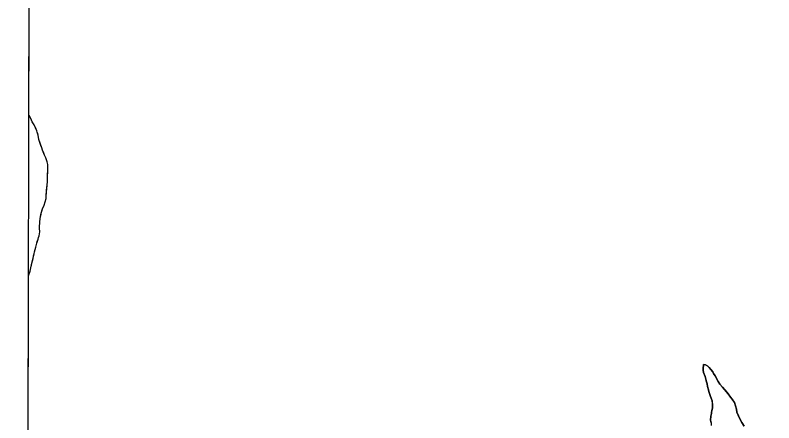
# Model space of a CAD drawing. Extents: x 3172231 to 3210228, y 940198 to 965780.
# Drawn here: x 3176487 to 3177782, y 953310 to 954006 of the extents above; entities that cross this region are included whole.
import ezdxf

# ---------------------------------------------------------------- set-up
doc = ezdxf.new("R2010")
doc.units = 0
for name, color, linetype in [('V-GRID-FRAM', 7, 'Continuous'), ('V-SITE-VEGE', 7, 'Continuous'), ('V-TOPO-SHOR', 7, 'Continuous')]:
    doc.layers.add(name, color=color, linetype=linetype)

msp = doc.modelspace()

# ---------------------------------------------------------------- linework, layer by layer
at = {"layer": 'V-GRID-FRAM'}
msp.add_lwpolyline([(3176539.592, 963919.479), (3207827.662, 963842.116), (3207790.623, 945652.442), (3176486.679, 945729.845), (3176539.592, 963919.479)], dxfattribs=at)
at = {"layer": 'V-SITE-VEGE'}
for p, q in [((3176510.26, 953836.074), (3176513.875, 955078.981)), ((3176510.832, 953834.977), (3176510.26, 953836.074)), ((3176514.313, 953827.123), (3176510.832, 953834.977)), ((3176515.884, 953823.907), (3176514.313, 953827.123)), ((3176518.862, 953818.904), (3176515.884, 953823.907)), ((3176523.566, 953808.906), (3176518.862, 953818.904)), ((3176524.43, 953806.233), (3176523.566, 953808.906)), ((3176525.807, 953801.242), (3176524.43, 953806.233)), ((3176526.984, 953794.121), (3176525.807, 953801.242)), ((3176532.008, 953779.855), (3176526.984, 953794.121)), ((3176533.57, 953775.929), (3176532.008, 953779.855)), ((3176536.866, 953767.012), (3176533.57, 953775.929)), ((3176538.957, 953762.371), (3176536.866, 953767.012)), ((3176541.386, 953755.948), (3176538.957, 953762.371)), ((3176542.231, 953751.32), (3176541.386, 953755.948)), ((3176542.211, 953748.832), (3176542.231, 953751.32)), ((3176542.528, 953745.094), (3176542.211, 953748.832)), ((3176542.49, 953740.828), (3176542.528, 953745.094)), ((3176541.844, 953728.749), (3176542.49, 953740.828)), ((3176541.556, 953716.666), (3176541.777, 953721.46)), ((3176541.777, 953721.46), (3176541.844, 953728.749)), ((3176539.774, 953696.95), (3176540.396, 953706.721)), ((3176540.396, 953706.721), (3176541.556, 953716.666)), ((3176536.255, 953681.872), (3176539.381, 953693.042)), ((3176539.381, 953693.042), (3176539.774, 953696.95)), ((3176533.173, 953675.503), (3176536.255, 953681.872)), ((3176529.857, 953662.734), (3176531.154, 953668.233)), ((3176531.154, 953668.233), (3176533.173, 953675.503)), ((3176528.428, 953642.661), (3176528.713, 953654.214)), ((3176528.713, 953654.214), (3176529.857, 953662.734)), ((3176528.549, 953636.439), (3176528.428, 953642.661)), ((3176525.766, 953624.022), (3176526.505, 953626.859)), ((3176526.505, 953626.859), (3176527.596, 953629.693)), ((3176527.596, 953629.693), (3176528.549, 953636.439)), ((3176521.727, 953610.016), (3176523.568, 953617.11)), ((3176523.568, 953617.11), (3176525.766, 953624.022)), ((3176518.954, 953598.49), (3176519.876, 953601.857)), ((3176519.876, 953601.857), (3176521.727, 953610.016)), ((3176516.533, 953586.78), (3176518.954, 953598.49)), ((3176513.578, 953574.543), (3176514.141, 953577.914)), ((3176514.141, 953577.914), (3176514.508, 953579.155)), ((3176514.508, 953579.155), (3176514.698, 953580.398)), ((3176514.698, 953580.398), (3176516.533, 953586.78)), ((3176509.46, 953561.176), (3176512.286, 953569.398)), ((3176512.286, 953569.398), (3176513.578, 953574.543)), ((3176491.402, 947353.283), (3176509.46, 953561.176)), ((3177661.568, 953407.952), (3177661.201, 953404.313)), ((3177661.582, 953409.607), (3177661.568, 953407.952)), ((3177664.888, 953408.917), (3177661.582, 953409.607)), ((3177668.842, 953406.891), (3177664.888, 953408.917)), ((3177671.47, 953404.548), (3177668.842, 953406.891)), ((3177661.201, 953404.313), (3177661.162, 953400.008)), ((3177661.162, 953400.008), (3177661.459, 953396.365)), ((3177661.459, 953396.365), (3177664.703, 953389.049)), ((3177674.419, 953401.21), (3177671.47, 953404.548)), ((3177677.362, 953397.21), (3177674.419, 953401.21)), ((3177678.99, 953394.212), (3177677.362, 953397.21)), ((3177681.601, 953390.217), (3177678.99, 953394.212)), ((3177664.703, 953389.049), (3177666.295, 953382.08)), ((3177666.295, 953382.08), (3177667.9, 953376.767)), ((3177686.486, 953380.9), (3177681.601, 953390.217)), ((3177689.75, 953376.235), (3177686.486, 953380.9)), ((3177667.9, 953376.767), (3177668.521, 953372.125)), ((3177668.521, 953372.125), (3177670.124, 953366.482)), ((3177694.006, 953370.896), (3177689.75, 953376.235)), ((3177703.837, 953359.548), (3177694.006, 953370.896)), ((3177670.124, 953366.482), (3177670.759, 953363.494)), ((3177670.759, 953363.494), (3177672.699, 953358.509)), ((3177672.699, 953358.509), (3177673.663, 953355.19)), ((3177673.663, 953355.19), (3177674.96, 953352.195)), ((3177707.756, 953353.881), (3177703.837, 953359.548)), ((3177674.96, 953352.195), (3177676.576, 953347.878)), ((3177676.576, 953347.878), (3177677.157, 953339.262)), ((3177710.706, 953350.543), (3177707.756, 953353.881)), ((3177714.296, 953344.88), (3177710.706, 953350.543)), ((3177717.835, 953333.587), (3177714.296, 953344.88)), ((3177676.09, 953331.326), (3177675.396, 953328.021)), ((3177677.116, 953334.962), (3177676.09, 953331.326)), ((3177677.157, 953339.262), (3177677.116, 953334.962)), ((3177718.779, 953328.613), (3177717.835, 953333.587)), ((3177674.345, 953321.74), (3177673.618, 953314.793)), ((3177675.382, 953326.366), (3177674.345, 953321.74)), ((3177675.396, 953328.021), (3177675.382, 953326.366)), ((3177722.666, 953318.975), (3177718.779, 953328.613)), ((3177727.229, 953310.984), (3177722.666, 953318.975)), ((3177673.618, 953314.793), (3177674.571, 953310.148)), ((3177674.571, 953310.148), (3177674.862, 953305.841)), ((3177730.809, 953304.33), (3177727.229, 953310.984))]:
    msp.add_line(p, q, dxfattribs=at)
at = {"layer": 'V-TOPO-SHOR'}
for points in [[(3176528.428, 953642.661), (3176528.455, 953645.682), (3176528.682, 953650.837), (3176528.713, 953654.214), (3176529.857, 953662.734), (3176530.781, 953666.459), (3176531.154, 953668.233), (3176532.073, 953671.602), (3176533.175, 953675.503), (3176533.898, 953676.916), (3176536.255, 953681.872), (3176539.381, 953693.042), (3176539.774, 953696.95), (3176540.181, 953702.811), (3176540.396, 953706.721), (3176540.591, 953708.672), (3176541.556, 953716.664), (3176541.777, 953721.46), (3176541.806, 953724.483), (3176541.844, 953728.749), (3176542.047, 953731.411), (3176542.07, 953733.902), (3176542.49, 953740.828), (3176542.528, 953745.094), (3176542.209, 953748.832), (3176542.231, 953751.32), (3176541.896, 953753.456), (3176541.386, 953755.948), (3176538.957, 953762.371), (3176536.866, 953767.012), (3176535.653, 953770.399), (3176533.57, 953775.929), (3176532.008, 953779.855), (3176530.621, 953783.777), (3176526.984, 953794.121), (3176526.48, 953797.324), (3176525.807, 953801.242), (3176525.116, 953803.558), (3176524.43, 953806.233), (3176523.566, 953808.906), (3176522.347, 953811.584), (3176518.86, 953818.904), (3176515.884, 953823.907), (3176514.313, 953827.123), (3176512.226, 953831.941), (3176510.832, 953834.977), (3176510.26, 953836.074)], [(3176509.46, 953561.184), (3176509.545, 953561.425), (3176510.821, 953564.968), (3176512.286, 953569.398), (3176513.578, 953574.543), (3176513.955, 953576.849), (3176514.137, 953577.557), (3176514.141, 953577.914), (3176514.508, 953579.155), (3176514.698, 953580.398), (3176515.247, 953582.169), (3176516.533, 953586.78), (3176517.281, 953590.683), (3176518.21, 953595.119), (3176518.954, 953598.49), (3176519.873, 953601.857), (3176521.727, 953610.016), (3176523.568, 953617.11), (3176524.484, 953619.947), (3176525.766, 953624.022), (3176526.505, 953626.859), (3176527.596, 953629.693), (3176528.549, 953636.439), (3176528.428, 953642.661)], [(3177674.571, 953310.148), (3177673.618, 953314.793), (3177674.345, 953321.74), (3177675.382, 953326.366), (3177675.396, 953328.021), (3177676.09, 953331.326), (3177677.116, 953334.959), (3177677.157, 953339.262), (3177676.866, 953343.571), (3177676.576, 953347.878), (3177674.96, 953352.197), (3177673.661, 953355.19), (3177672.699, 953358.509), (3177670.759, 953363.494), (3177670.124, 953366.48), (3177668.521, 953372.125), (3177667.9, 953376.767), (3177666.295, 953382.08), (3177665.66, 953385.066), (3177664.703, 953389.049), (3177661.459, 953396.365), (3177661.162, 953400.008), (3177661.201, 953404.313), (3177661.568, 953407.952), (3177661.582, 953409.607), (3177664.888, 953408.915), (3177668.842, 953406.891), (3177671.47, 953404.548), (3177674.419, 953401.21), (3177677.362, 953397.21), (3177678.99, 953394.214), (3177681.601, 953390.217), (3177686.484, 953380.9), (3177689.75, 953376.235), (3177694.006, 953370.896), (3177701.871, 953361.882), (3177703.837, 953359.548), (3177707.756, 953353.881), (3177710.706, 953350.543), (3177712.338, 953347.878), (3177714.296, 953344.88), (3177716.227, 953338.902), (3177717.835, 953333.589), (3177718.781, 953328.613), (3177721.372, 953322.297), (3177722.666, 953318.975), (3177727.229, 953310.986), (3177730.809, 953304.33)]]:
    msp.add_lwpolyline(points, dxfattribs=at)

doc.saveas('drawing.dxf')
